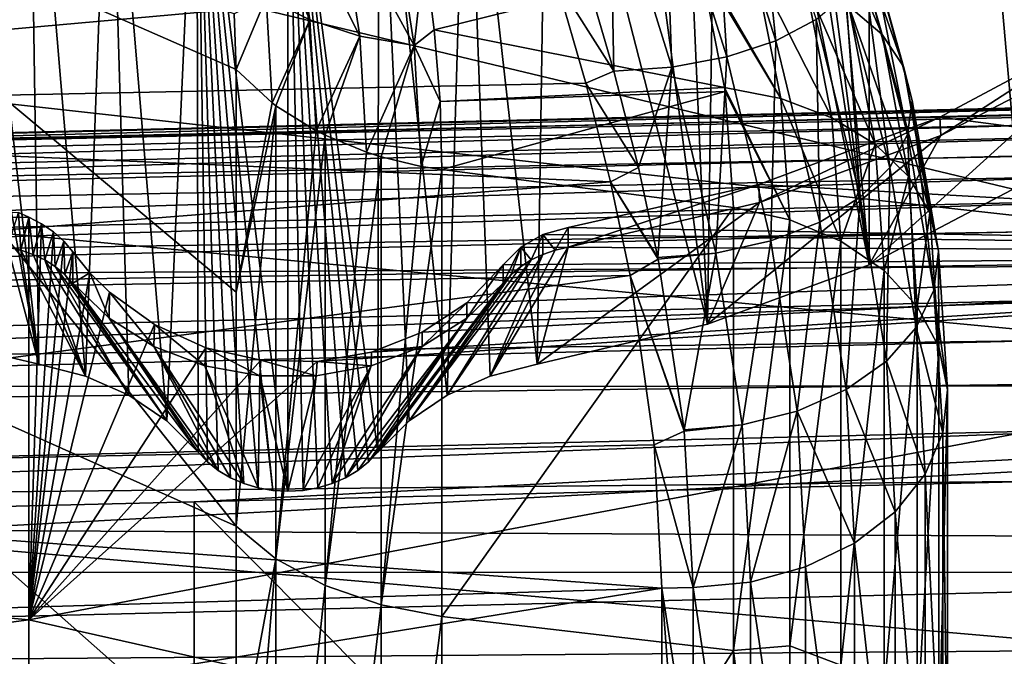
# Model space of a CAD drawing. Header units: metres. Extents: x -22 to 72, y -222 to 22.
# Tile 382 of 410: x 60.78 to 62.68, y 7.75 to 8.98. Entities that reach past the tile are written whole.
import ezdxf

# ---------------------------------------------------------------- set-up
doc = ezdxf.new("R2010")
doc.units = ezdxf.units.M
doc.layers.add('solid_509499_SW0002_01', color=7, linetype='CONTINUOUS')

msp = doc.modelspace()

# ---------------------------------------------------------------- linework, layer by layer
at = {"layer": 'solid_509499_SW0002_01'}
for points in [[(62.421326, 8.509712, 52.228775), (62.421326, 11.909609, 54.609409), (62.109688, 12.024495, 54.689854)], [(62.200001, 10.209661, 53.419094), (62.421326, 8.509712, 52.228775), (62.109688, 12.024495, 54.689854)], [(62.709427, 8.660278, 52.334206), (62.709427, 11.759043, 54.503983), (62.421326, 11.909609, 54.609409)], [(62.421326, 8.509712, 52.228775), (62.709427, 8.660278, 52.334206), (62.421326, 11.909609, 54.609409)], [(53.5, 10.272465, 86.316017), (68.900764, 8.931247, 87.006126), (68.902763, 10.544668, 86.160667)], [(53.5, 10.272465, 86.316017), (53.5, 8.589276, 87.163101), (68.900764, 8.931247, 87.006126)], [(62.182709, 10.065848, 53.318394), (62.421326, 8.509712, 52.228775), (62.200001, 10.209661, 53.419094)], [(62.182709, 10.065848, 53.318394), (62.131493, 9.927542, 53.221554), (62.421326, 8.509712, 52.228775)], [(62.131493, 9.927542, 53.221554), (62.048317, 9.800071, 53.132294), (62.109688, 8.394826, 52.148335)], [(62.131493, 9.927542, 53.221554), (62.109688, 8.394826, 52.148335), (62.421326, 8.509712, 52.228775)], [(60.551682, 9.800071, 53.132294), (60.490314, 8.394826, 52.148335), (60.818947, 8.318033, 52.094563)], [(60.66362, 9.688345, 53.054066), (60.551682, 9.800071, 53.132294), (60.818947, 8.318033, 52.094563)], [(62.048317, 9.800071, 53.132294), (61.936382, 9.688345, 53.054066), (62.109688, 8.394826, 52.148335)], [(59.299999, 9.469394, 84.702415), (64.561676, 9.743799, 84.222992), (64.561676, 8.209811, 85.05069)], [(60.799995, 9.596666, 52.989872), (60.66362, 9.688345, 53.054066), (60.818947, 8.318033, 52.094563)], [(61.936382, 9.688345, 53.054066), (61.800007, 9.596666, 52.989872), (62.109688, 8.394826, 52.148335)], [(53.5, 7.915261, 48.548813), (53.5, 9.626987, 49.336636), (68.892647, 7.917166, 48.549591)], [(61.101707, 9.334159, 49.188473), (68.892647, 7.917166, 48.549591), (53.5, 9.626987, 49.336636)], [(62.647156, 9.601418, 49.323471), (68.892487, 9.627767, 49.33704), (68.892647, 7.917166, 48.549591)], [(60.799995, 9.596666, 52.989872), (60.818947, 8.318033, 52.094563), (60.909576, 8.294892, 52.078358)], [(60.95557, 9.528548, 52.942173), (60.799995, 9.596666, 52.989872), (60.909576, 8.294892, 52.078358)], [(61.800007, 9.596666, 52.989872), (61.644428, 9.528548, 52.942173), (61.781052, 8.318033, 52.094563)], [(61.800007, 9.596666, 52.989872), (61.781052, 8.318033, 52.094563), (62.109688, 8.394826, 52.148335)], [(62.464203, 9.529903, 49.286877), (62.647156, 9.601418, 49.323471), (68.892647, 7.917166, 48.549591)], [(60.95557, 9.528548, 52.942173), (60.909576, 8.294892, 52.078358), (60.99308, 8.257901, 52.052456)], [(60.95557, 9.528548, 52.942173), (60.99308, 8.257901, 52.052456), (61.066338, 8.208444, 52.017826)], [(61.124401, 9.486593, 52.912796), (60.95557, 9.528548, 52.942173), (61.066338, 8.208444, 52.017826)], [(61.644428, 9.528548, 52.942173), (61.475597, 9.486593, 52.912796), (61.606918, 8.257901, 52.052456)], [(61.644428, 9.528548, 52.942173), (61.606918, 8.257901, 52.052456), (61.690422, 8.294892, 52.078358)], [(61.644428, 9.528548, 52.942173), (61.690422, 8.294892, 52.078358), (61.781052, 8.318033, 52.094563)], [(62.276901, 9.468896, 49.255932), (62.464203, 9.529903, 49.286877), (68.892647, 7.917166, 48.549591)], [(61.124401, 9.486593, 52.912796), (61.066338, 8.208444, 52.017826), (61.12661, 8.148366, 51.975761)], [(61.124401, 9.486593, 52.912796), (61.270866, 8.074312, 51.923908), (61.299999, 8.072638, 51.922733)], [(61.299999, 9.472425, 52.902878), (61.124401, 9.486593, 52.912796), (61.299999, 8.072638, 51.922733)], [(61.124401, 9.486593, 52.912796), (61.242306, 8.079295, 51.927395), (61.270866, 8.074312, 51.923908)], [(61.124401, 9.486593, 52.912796), (61.214867, 8.087501, 51.93314), (61.242306, 8.079295, 51.927395)], [(61.124401, 9.486593, 52.912796), (61.189106, 8.09875, 51.941017), (61.214867, 8.087501, 51.93314)], [(61.124401, 9.486593, 52.912796), (61.165501, 8.112844, 51.950886), (61.189106, 8.09875, 51.941017)], [(61.124401, 9.486593, 52.912796), (61.144539, 8.129487, 51.96254), (61.165501, 8.112844, 51.950886)], [(61.124401, 9.486593, 52.912796), (61.12661, 8.148366, 51.975761), (61.144539, 8.129487, 51.96254)], [(61.475597, 9.486593, 52.912796), (61.299999, 9.472425, 52.902878), (61.473389, 8.148366, 51.975761)], [(61.475597, 9.486593, 52.912796), (61.473389, 8.148366, 51.975761), (61.533665, 8.208444, 52.017826)], [(61.475597, 9.486593, 52.912796), (61.533665, 8.208444, 52.017826), (61.606918, 8.257901, 52.052456)], [(59.299999, 8.707751, 85.111839), (59.299999, 9.469394, 84.702415), (64.561676, 8.209811, 85.05069)], [(61.299999, 9.472425, 52.902878), (61.455463, 8.129487, 51.96254), (61.473389, 8.148366, 51.975761)], [(61.299999, 9.472425, 52.902878), (61.434502, 8.112844, 51.950886), (61.455463, 8.129487, 51.96254)], [(61.299999, 9.472425, 52.902878), (61.410896, 8.09875, 51.941017), (61.434502, 8.112844, 51.950886)], [(61.299999, 9.472425, 52.902878), (61.385136, 8.087501, 51.93314), (61.410896, 8.09875, 51.941017)], [(61.299999, 9.472425, 52.902878), (61.357693, 8.079295, 51.927395), (61.385136, 8.087501, 51.93314)], [(61.299999, 9.472425, 52.902878), (61.329136, 8.074312, 51.923908), (61.357693, 8.079295, 51.927395)], [(61.299999, 9.472425, 52.902878), (61.299999, 8.072638, 51.922733), (61.329136, 8.074312, 51.923908)], [(61.891987, 9.379313, 49.210949), (62.276901, 9.468896, 49.255932), (68.892647, 7.917166, 48.549591)], [(61.498295, 9.334159, 49.188473), (61.891987, 9.379313, 49.210949), (68.892647, 7.917166, 48.549591)], [(61.199974, 8.005288, 76.979774), (60.120274, 9.360205, 77.770294), (60.120274, 8.487172, 78.537552)], [(61.199974, 8.886114, 76.109123), (61.196365, 8.993858, 75.997719), (60.120274, 9.360205, 77.770294)], [(61.199974, 8.456913, 76.555794), (61.199974, 8.886114, 76.109123), (60.120274, 9.360205, 77.770294)], [(61.199974, 8.005288, 76.979774), (61.199974, 8.456913, 76.555794), (60.120274, 9.360205, 77.770294)], [(62.241398, 8.941645, 74.497566), (62.121277, 9.317545, 74.306221), (62.1992, 9.350917, 74.381248)], [(62.319321, 8.982664, 74.568703), (62.241398, 8.941645, 74.497566), (62.1992, 9.350917, 74.381248)], [(61.101707, 9.334159, 49.188473), (61.498295, 9.334159, 49.188473), (68.892647, 7.917166, 48.549591)], [(62.146999, 8.910433, 74.443443), (62.026878, 9.292151, 74.24913), (62.121277, 9.317545, 74.306221)], [(62.241398, 8.941645, 74.497566), (62.146999, 8.910433, 74.443443), (62.121277, 9.317545, 74.306221)], [(62.040966, 8.890629, 74.409096), (61.920845, 9.27604, 74.212906), (62.026878, 9.292151, 74.24913)], [(62.146999, 8.910433, 74.443443), (62.040966, 8.890629, 74.409096), (62.026878, 9.292151, 74.24913)], [(62.446396, 8.953978, 75.224541), (62.361477, 9.25024, 75.032722), (62.297359, 9.296844, 75.113548)], [(62.382278, 9.008639, 75.30014), (62.446396, 8.953978, 75.224541), (62.297359, 9.296844, 75.113548)], [(61.920845, 9.27604, 74.212906), (61.92873, 8.883248, 74.396294), (61.87344, 9.072402, 74.293655)], [(62.040966, 8.890629, 74.409096), (61.92873, 8.883248, 74.396294), (61.920845, 9.27604, 74.212906)], [(61.342361, 8.981812, 75.789497), (61.223217, 9.246661, 75.670563), (61.258072, 9.025165, 75.848961)], [(61.342361, 8.981812, 75.789497), (61.305721, 9.214443, 75.602188), (61.223217, 9.246661, 75.670563)], [(62.487885, 8.892265, 75.139183), (62.402966, 9.197625, 74.941483), (62.361477, 9.25024, 75.032722)], [(62.446396, 8.953978, 75.224541), (62.487885, 8.892265, 75.139183), (62.361477, 9.25024, 75.032722)], [(61.438736, 8.950496, 75.74205), (61.305721, 9.214443, 75.602188), (61.342361, 8.981812, 75.789497)], [(61.438736, 8.950496, 75.74205), (61.400406, 9.193688, 75.546288), (61.305721, 9.214443, 75.602188)], [(62.50462, 8.826667, 75.048454), (62.419701, 9.141697, 74.84449), (62.402966, 9.197625, 74.941483)], [(62.487885, 8.892265, 75.139183), (62.50462, 8.826667, 75.048454), (62.402966, 9.197625, 74.941483)], [(61.817471, 9.058358, 74.29966), (58.9128, 8.798606, 74.254883), (58.787064, 9.184989, 74.057137)], [(61.400406, 9.193688, 75.546288), (61.543846, 8.932303, 75.708275), (61.503975, 9.185114, 75.504814)], [(61.438736, 8.950496, 75.74205), (61.543846, 8.932303, 75.708275), (61.400406, 9.193688, 75.546288)], [(61.503975, 9.185114, 75.504814), (61.543846, 8.932303, 75.708275), (61.563538, 9.110018, 75.548218)], [(62.495735, 8.760544, 74.957001), (62.410816, 9.085321, 74.746727), (62.419701, 9.141697, 74.84449)], [(62.50462, 8.826667, 75.048454), (62.495735, 8.760544, 74.957001), (62.419701, 9.141697, 74.84449)], [(61.543846, 8.932303, 75.708275), (61.582321, 8.96279, 75.669327), (61.563538, 9.110018, 75.548218)], [(61.563538, 9.110018, 75.548218), (61.582321, 8.96279, 75.669327), (62.095467, 9.090304, 75.443993)], [(62.251183, 8.830163, 75.613022), (62.200287, 9.08611, 75.407288), (62.09177, 9.104851, 75.433418)], [(62.095467, 9.090304, 75.443993), (62.251183, 8.830163, 75.613022), (62.09177, 9.104851, 75.433418)], [(61.582321, 8.96279, 75.669327), (62.142651, 8.851494, 75.637077), (62.095467, 9.090304, 75.443993)], [(62.095467, 9.090304, 75.443993), (62.142651, 8.851494, 75.637077), (62.251183, 8.830163, 75.613022)], [(62.349712, 8.793072, 75.571411), (62.298817, 9.053449, 75.362114), (62.200287, 9.08611, 75.407288)], [(62.251183, 8.830163, 75.613022), (62.349712, 8.793072, 75.571411), (62.200287, 9.08611, 75.407288)], [(62.461697, 8.697287, 74.869507), (62.376778, 9.031389, 74.653198), (62.410816, 9.085321, 74.746727)], [(62.495735, 8.760544, 74.957001), (62.461697, 8.697287, 74.869507), (62.410816, 9.085321, 74.746727)], [(61.87344, 9.072402, 74.293655), (61.92873, 8.883248, 74.396294), (61.817471, 9.058358, 74.29966)], [(61.874592, 8.860027, 74.408569), (58.9128, 8.798606, 74.254883), (61.817471, 9.058358, 74.29966)], [(61.92873, 8.883248, 74.396294), (61.874592, 8.860027, 74.408569), (61.817471, 9.058358, 74.29966)], [(62.433174, 8.742184, 75.514313), (62.382278, 9.008639, 75.30014), (62.298817, 9.053449, 75.362114)], [(62.349712, 8.793072, 75.571411), (62.433174, 8.742184, 75.514313), (62.298817, 9.053449, 75.362114)], [(62.40424, 8.640137, 74.790466), (62.319321, 8.982664, 74.568703), (62.376778, 9.031389, 74.653198)], [(62.461697, 8.697287, 74.869507), (62.40424, 8.640137, 74.790466), (62.376778, 9.031389, 74.653198)], [(61.258072, 9.025165, 75.848961), (61.196365, 8.993858, 75.997719), (61.199974, 8.886114, 76.109123)], [(61.258072, 9.025165, 75.848961), (61.199974, 8.886114, 76.109123), (61.26981, 8.821644, 76.050293)], [(61.342361, 8.981812, 75.789497), (61.258072, 9.025165, 75.848961), (61.26981, 8.821644, 76.050293)], [(62.497292, 8.680107, 75.444672), (62.446396, 8.953978, 75.224541), (62.382278, 9.008639, 75.30014)], [(62.433174, 8.742184, 75.514313), (62.497292, 8.680107, 75.444672), (62.382278, 9.008639, 75.30014)], [(61.342361, 8.981812, 75.789497), (61.26981, 8.821644, 76.050293), (61.276833, 8.816363, 76.045471)], [(61.342361, 8.981812, 75.789497), (61.276833, 8.816363, 76.045471), (61.354717, 8.767813, 76.001167)], [(61.438736, 8.950496, 75.74205), (61.342361, 8.981812, 75.789497), (61.354717, 8.767813, 76.001167)], [(62.326317, 8.592025, 74.723923), (62.241398, 8.941645, 74.497566), (62.319321, 8.982664, 74.568703)], [(62.40424, 8.640137, 74.790466), (62.326317, 8.592025, 74.723923), (62.319321, 8.982664, 74.568703)], [(61.438736, 8.950496, 75.74205), (61.354717, 8.767813, 76.001167), (61.371479, 8.759361, 75.993454)], [(61.438736, 8.950496, 75.74205), (61.371479, 8.759361, 75.993454), (61.451679, 8.726563, 75.963524)], [(61.438736, 8.950496, 75.74205), (61.451679, 8.726563, 75.963524), (61.543846, 8.932303, 75.708275)], [(61.543846, 8.932303, 75.708275), (61.593445, 8.824424, 75.79705), (61.582321, 8.96279, 75.669327)], [(61.582321, 8.96279, 75.669327), (61.593445, 8.824424, 75.79705), (62.142651, 8.851494, 75.637077)], [(62.53878, 8.610024, 75.366043), (62.487885, 8.892265, 75.139183), (62.446396, 8.953978, 75.224541)], [(62.497292, 8.680107, 75.444672), (62.53878, 8.610024, 75.366043), (62.446396, 8.953978, 75.224541)], [(64.561676, 8.533159, 51.35722), (62.882027, 8.967328, 51.486839), (62.558136, 8.793977, 51.374672)], [(62.559753, 8.758735, 51.426525), (62.558136, 8.793977, 51.374672), (62.882027, 8.967328, 51.486839)], [(62.559753, 8.758735, 51.426525), (62.882027, 8.967328, 51.486839), (62.883411, 8.927886, 51.544964)], [(53.5, 8.589276, 87.163101), (68.899071, 7.250747, 87.708542), (68.900764, 8.931247, 87.006126)], [(61.543846, 8.932303, 75.708275), (61.451679, 8.726563, 75.963524), (61.479786, 8.717694, 75.955429)], [(61.543846, 8.932303, 75.708275), (61.479786, 8.717694, 75.955429), (61.55732, 8.699329, 75.938675)], [(61.543846, 8.932303, 75.708275), (61.55732, 8.699329, 75.938675), (61.593445, 8.824424, 75.79705)], [(62.231918, 8.555416, 74.673286), (62.146999, 8.910433, 74.443443), (62.241398, 8.941645, 74.497566)], [(62.326317, 8.592025, 74.723923), (62.231918, 8.555416, 74.673286), (62.241398, 8.941645, 74.497566)], [(62.883411, 8.927886, 51.544964), (62.709427, 8.660278, 52.334206), (62.421326, 8.509712, 52.228775)], [(62.559753, 8.758735, 51.426525), (62.883411, 8.927886, 51.544964), (62.421326, 8.509712, 52.228775)], [(66.372612, 8.902395, 65.786385), (55.880428, 8.644492, 65.570137), (55.880932, 8.633018, 66.093307)], [(66.372612, 8.902395, 65.786385), (66.373398, 8.899557, 65.524696), (55.880428, 8.644492, 65.570137)], [(66.373398, 8.899557, 65.524696), (66.373871, 8.879604, 65.263779), (55.880428, 8.644492, 65.570137)], [(66.371513, 8.8881, 66.047737), (66.372612, 8.902395, 65.786385), (55.880932, 8.633018, 66.093307)], [(62.125881, 8.532188, 74.641159), (62.040966, 8.890629, 74.409096), (62.146999, 8.910433, 74.443443)], [(62.231918, 8.555416, 74.673286), (62.125881, 8.532188, 74.641159), (62.146999, 8.910433, 74.443443)], [(66.373871, 8.879604, 65.263779), (55.880257, 8.587592, 65.05014), (55.880428, 8.644492, 65.570137)], [(66.373871, 8.879604, 65.263779), (66.374031, 8.842626, 65.004745), (55.880257, 8.587592, 65.05014)], [(66.370102, 8.856728, 66.307617), (66.371513, 8.8881, 66.047737), (55.880932, 8.633018, 66.093307)], [(61.26981, 8.821644, 76.050293), (61.199974, 8.886114, 76.109123), (61.199974, 8.456913, 76.555794)], [(61.92873, 8.883248, 74.396294), (61.976162, 8.697159, 74.510208), (61.874592, 8.860027, 74.408569)], [(62.040966, 8.890629, 74.409096), (61.976162, 8.697159, 74.510208), (61.92873, 8.883248, 74.396294)], [(62.040966, 8.890629, 74.409096), (62.013649, 8.523525, 74.629189), (61.976162, 8.697159, 74.510208)], [(62.125881, 8.532188, 74.641159), (62.013649, 8.523525, 74.629189), (62.040966, 8.890629, 74.409096)], [(62.555515, 8.535528, 75.282471), (62.50462, 8.826667, 75.048454), (62.487885, 8.892265, 75.139183)], [(62.53878, 8.610024, 75.366043), (62.555515, 8.535528, 75.282471), (62.487885, 8.892265, 75.139183)], [(66.370102, 8.856728, 66.307617), (55.880932, 8.633018, 66.093307), (55.88176, 8.553358, 66.610413)], [(66.368401, 8.808418, 66.56488), (66.370102, 8.856728, 66.307617), (55.88176, 8.553358, 66.610413)], [(61.92226, 8.669582, 74.527), (58.9128, 8.798606, 74.254883), (61.874592, 8.860027, 74.408569)], [(61.976162, 8.697159, 74.510208), (61.92226, 8.669582, 74.527), (61.874592, 8.860027, 74.408569)], [(66.374031, 8.842626, 65.004745), (66.373871, 8.788776, 64.748688), (55.880257, 8.587592, 65.05014)], [(61.593445, 8.824424, 75.79705), (62.143749, 8.843566, 75.644165), (62.142651, 8.851494, 75.637077)], [(61.593445, 8.824424, 75.79705), (61.597153, 8.693105, 75.932991), (62.143749, 8.843566, 75.644165)], [(61.597153, 8.693105, 75.932991), (62.159725, 8.619832, 75.866127), (62.143749, 8.843566, 75.644165)], [(62.268269, 8.596083, 75.844452), (62.251183, 8.830163, 75.613022), (62.142651, 8.851494, 75.637077)], [(62.143749, 8.843566, 75.644165), (62.268269, 8.596083, 75.844452), (62.142651, 8.851494, 75.637077)], [(62.143749, 8.843566, 75.644165), (62.159725, 8.619832, 75.866127), (62.268269, 8.596083, 75.844452)], [(61.276833, 8.816363, 76.045471), (61.26981, 8.821644, 76.050293), (61.199974, 8.456913, 76.555794)], [(61.55732, 8.699329, 75.938675), (61.597153, 8.693105, 75.932991), (61.593445, 8.824424, 75.79705)], [(62.366886, 8.554857, 75.806831), (62.349712, 8.793072, 75.571411), (62.251183, 8.830163, 75.613022)], [(62.268269, 8.596083, 75.844452), (62.366886, 8.554857, 75.806831), (62.251183, 8.830163, 75.613022)], [(62.546631, 8.460437, 75.198219), (62.495735, 8.760544, 74.957001), (62.50462, 8.826667, 75.048454)], [(62.555515, 8.535528, 75.282471), (62.546631, 8.460437, 75.198219), (62.50462, 8.826667, 75.048454)], [(66.366402, 8.743385, 66.818413), (66.368401, 8.808418, 66.56488), (55.88176, 8.553358, 66.610413)], [(61.92226, 8.669582, 74.527), (59.002216, 8.43757, 74.489777), (58.9128, 8.798606, 74.254883)], [(61.276833, 8.816363, 76.045471), (61.199974, 8.456913, 76.555794), (61.199974, 8.005288, 76.979774)], [(61.276833, 7.942451, 76.909286), (61.276833, 8.816363, 76.045471), (61.199974, 8.005288, 76.979774)], [(61.354717, 8.767813, 76.001167), (61.276833, 8.816363, 76.045471), (61.276833, 7.942451, 76.909286)], [(66.373871, 8.788776, 64.748688), (55.880428, 8.463297, 64.541977), (55.880257, 8.587592, 65.05014)], [(66.373871, 8.788776, 64.748688), (66.373398, 8.718285, 64.496689), (55.880428, 8.463297, 64.541977)], [(64.561676, 8.533159, 51.35722), (62.558136, 8.793977, 51.374672), (62.208473, 8.664227, 51.286041)], [(62.209648, 8.629665, 51.336151), (62.208473, 8.664227, 51.286041), (62.558136, 8.793977, 51.374672)], [(62.209648, 8.629665, 51.336151), (62.558136, 8.793977, 51.374672), (62.559753, 8.758735, 51.426525)], [(62.366886, 8.554857, 75.806831), (62.433174, 8.742184, 75.514313), (62.349712, 8.793072, 75.571411)], [(61.371479, 8.759361, 75.993454), (61.354717, 8.767813, 76.001167), (61.276833, 7.942451, 76.909286)], [(62.512592, 8.388599, 75.11763), (62.461697, 8.697287, 74.869507), (62.495735, 8.760544, 74.957001)], [(62.546631, 8.460437, 75.198219), (62.512592, 8.388599, 75.11763), (62.495735, 8.760544, 74.957001)], [(66.366402, 8.743385, 66.818413), (55.88176, 8.553358, 66.610413), (55.882904, 8.406932, 67.112549)], [(66.36412, 8.661907, 67.067139), (66.366402, 8.743385, 66.818413), (55.882904, 8.406932, 67.112549)], [(61.371479, 7.891099, 76.851685), (61.371479, 8.759361, 75.993454), (61.276833, 7.942451, 76.909286)], [(61.451679, 8.726563, 75.963524), (61.371479, 8.759361, 75.993454), (61.371479, 7.891099, 76.851685)], [(62.559753, 8.758735, 51.426525), (62.421326, 8.509712, 52.228775), (62.109688, 8.394826, 52.148335)], [(62.209648, 8.629665, 51.336151), (62.559753, 8.758735, 51.426525), (62.109688, 8.394826, 52.148335)], [(62.366886, 8.554857, 75.806831), (62.450405, 8.498288, 75.755211), (62.433174, 8.742184, 75.514313)], [(62.450405, 8.498288, 75.755211), (62.497292, 8.680107, 75.444672), (62.433174, 8.742184, 75.514313)], [(61.451679, 8.726563, 75.963524), (61.371479, 7.891099, 76.851685), (61.479786, 8.717694, 75.955429)], [(66.373398, 8.718285, 64.496689), (66.372612, 8.631446, 64.249817), (55.880428, 8.463297, 64.541977)], [(59.299999, 7.927917, 85.486801), (59.299999, 8.707751, 85.111839), (64.561676, 8.209811, 85.05069)], [(61.371479, 7.891099, 76.851685), (61.479786, 7.853562, 76.809578), (61.479786, 8.717694, 75.955429)], [(61.55732, 8.699329, 75.938675), (61.479786, 8.717694, 75.955429), (61.479786, 7.853562, 76.809578)], [(61.55732, 8.699329, 75.938675), (61.479786, 7.853562, 76.809578), (61.597153, 8.693105, 75.932991)], [(61.479786, 7.853562, 76.809578), (61.597153, 7.83141, 76.784729), (61.597153, 8.693105, 75.932991)], [(61.597153, 7.83141, 76.784729), (62.159725, 8.619832, 75.866127), (61.597153, 8.693105, 75.932991)], [(61.976162, 8.697159, 74.510208), (62.013649, 8.523525, 74.629189), (61.92226, 8.669582, 74.527)], [(62.455135, 8.323699, 75.044815), (62.40424, 8.640137, 74.790466), (62.461697, 8.697287, 74.869507)], [(62.512592, 8.388599, 75.11763), (62.455135, 8.323699, 75.044815), (62.461697, 8.697287, 74.869507)], [(61.960102, 8.489025, 74.653099), (59.002216, 8.43757, 74.489777), (61.92226, 8.669582, 74.527)], [(62.014317, 8.520102, 74.631668), (61.960102, 8.489025, 74.653099), (61.92226, 8.669582, 74.527)], [(62.013649, 8.523525, 74.629189), (62.014317, 8.520102, 74.631668), (61.92226, 8.669582, 74.527)], [(62.450405, 8.498288, 75.755211), (62.514534, 8.42928, 75.692238), (62.497292, 8.680107, 75.444672)], [(62.514534, 8.42928, 75.692238), (62.53878, 8.610024, 75.366043), (62.497292, 8.680107, 75.444672)], [(66.361565, 8.564323, 67.310028), (66.36412, 8.661907, 67.067139), (55.882904, 8.406932, 67.112549)], [(64.561676, 8.533159, 51.35722), (62.208473, 8.664227, 51.286041), (61.840435, 8.581274, 51.221634)], [(61.840435, 8.543389, 51.275738), (61.840435, 8.581274, 51.221634), (62.208473, 8.664227, 51.286041)], [(62.209648, 8.629665, 51.336151), (61.840435, 8.543389, 51.275738), (62.208473, 8.664227, 51.286041)], [(66.372612, 8.631446, 64.249817), (66.371513, 8.528625, 64.009117), (55.880428, 8.463297, 64.541977)], [(62.209648, 8.629665, 51.336151), (62.109688, 8.394826, 52.148335), (61.781052, 8.318033, 52.094563)], [(62.209648, 8.629665, 51.336151), (61.781052, 8.318033, 52.094563), (61.840435, 8.543389, 51.275738)], [(62.377213, 8.269061, 74.983513), (62.326317, 8.592025, 74.723923), (62.40424, 8.640137, 74.790466)], [(62.455135, 8.323699, 75.044815), (62.377213, 8.269061, 74.983513), (62.40424, 8.640137, 74.790466)], [(60.799999, 8.601136, 51.170547), (60.780113, 8.610269, 51.17075), (53.299999, 8.529335, 49.468666)], [(60.784424, 8.537756, 51.271793), (60.759567, 8.543389, 51.275738), (60.780113, 8.610269, 51.17075)], [(60.784424, 8.537756, 51.271793), (60.780113, 8.610269, 51.17075), (60.799999, 8.601136, 51.170547)], [(61.597153, 7.83141, 76.784729), (62.159725, 7.7654, 76.710686), (62.159725, 8.619832, 75.866127)], [(62.159725, 7.7654, 76.710686), (62.268269, 8.596083, 75.844452), (62.159725, 8.619832, 75.866127)], [(62.514534, 8.42928, 75.692238), (62.555981, 8.351377, 75.621147), (62.53878, 8.610024, 75.366043)], [(62.555981, 8.351377, 75.621147), (62.555515, 8.535528, 75.282471), (62.53878, 8.610024, 75.366043)], [(60.799999, 7.824714, 50.795818), (60.799999, 8.601136, 51.170547), (53.299999, 8.529335, 49.468666)], [(53.5, 8.589276, 87.163101), (53.5, 6.836931, 87.855888), (68.899071, 7.250747, 87.708542)], [(60.808189, 8.529549, 51.266048), (60.784424, 8.537756, 51.271793), (60.799999, 8.601136, 51.170547)], [(60.824615, 8.588641, 51.165615), (60.799999, 8.601136, 51.170547), (60.799999, 7.824714, 50.795818)], [(60.808189, 8.529549, 51.266048), (60.799999, 8.601136, 51.170547), (60.824615, 8.588641, 51.165615)], [(60.847229, 8.573195, 51.159077), (60.824615, 8.588641, 51.165615), (60.799999, 7.824714, 50.795818)], [(60.830471, 8.518905, 51.258595), (60.808189, 8.529549, 51.266048), (60.824615, 8.588641, 51.165615)], [(60.830471, 8.518905, 51.258595), (60.824615, 8.588641, 51.165615), (60.847229, 8.573195, 51.159077)], [(62.159725, 7.7654, 76.710686), (62.268269, 7.774808, 76.659126), (62.268269, 8.596083, 75.844452)], [(62.282814, 8.227487, 74.936874), (62.231918, 8.555416, 74.673286), (62.326317, 8.592025, 74.723923)], [(62.268269, 7.774808, 76.659126), (62.366886, 8.554857, 75.806831), (62.268269, 8.596083, 75.844452)], [(62.377213, 8.269061, 74.983513), (62.282814, 8.227487, 74.936874), (62.326317, 8.592025, 74.723923)], [(60.867489, 8.554969, 51.151001), (60.847229, 8.573195, 51.159077), (60.799999, 7.824714, 50.795818)], [(60.850891, 8.506001, 51.249557), (60.830471, 8.518905, 51.258595), (60.847229, 8.573195, 51.159077)], [(60.850891, 8.506001, 51.249557), (60.847229, 8.573195, 51.159077), (60.867489, 8.554969, 51.151001)], [(61.792046, 8.567657, 51.21183), (64.561676, 8.533159, 51.35722), (61.840435, 8.581274, 51.221634)], [(61.815575, 8.537756, 51.271793), (61.792046, 8.567657, 51.21183), (61.840435, 8.581274, 51.221634)], [(61.840435, 8.543389, 51.275738), (61.815575, 8.537756, 51.271793), (61.840435, 8.581274, 51.221634)], [(66.361565, 8.564323, 67.310028), (55.882904, 8.406932, 67.112549), (55.884335, 8.196231, 67.591286)], [(66.358742, 8.45104, 67.546051), (66.361565, 8.564323, 67.310028), (55.884335, 8.196231, 67.591286)], [(60.884842, 8.534372, 51.141575), (60.867489, 8.554969, 51.151001), (60.799999, 7.824714, 50.795818)], [(60.869118, 8.491051, 51.23909), (60.850891, 8.506001, 51.249557), (60.867489, 8.554969, 51.151001)], [(60.869118, 8.491051, 51.23909), (60.867489, 8.554969, 51.151001), (60.884842, 8.534372, 51.141575)], [(61.792046, 8.567657, 51.21183), (61.749416, 8.543221, 51.196873), (64.561676, 8.533159, 51.35722)], [(61.769531, 8.518905, 51.258595), (61.749416, 8.543221, 51.196873), (61.792046, 8.567657, 51.21183)], [(61.791809, 8.529549, 51.266048), (61.769531, 8.518905, 51.258595), (61.792046, 8.567657, 51.21183)], [(61.815575, 8.537756, 51.271793), (61.791809, 8.529549, 51.266048), (61.792046, 8.567657, 51.21183)], [(62.176781, 8.201108, 74.90728), (62.125881, 8.532188, 74.641159), (62.231918, 8.555416, 74.673286)], [(62.282814, 8.227487, 74.936874), (62.176781, 8.201108, 74.90728), (62.231918, 8.555416, 74.673286)], [(62.268269, 7.774808, 76.659126), (62.366886, 7.737522, 76.617599), (62.366886, 8.554857, 75.806831)], [(62.366886, 7.737522, 76.617599), (62.450405, 8.498288, 75.755211), (62.366886, 8.554857, 75.806831)], [(60.759567, 8.543389, 51.275738), (60.818947, 8.318033, 52.094563), (60.490314, 8.394826, 52.148335)], [(60.784424, 8.537756, 51.271793), (60.818947, 8.318033, 52.094563), (60.759567, 8.543389, 51.275738)], [(60.784424, 8.537756, 51.271793), (60.909576, 8.294892, 52.078358), (60.818947, 8.318033, 52.094563)], [(60.808189, 8.529549, 51.266048), (60.909576, 8.294892, 52.078358), (60.784424, 8.537756, 51.271793)], [(60.917889, 8.493834, 51.123055), (60.884842, 8.534372, 51.141575), (60.799999, 7.824714, 50.795818)], [(64.561676, 6.978623, 50.647888), (64.561676, 8.533159, 51.35722), (60.799999, 7.824714, 50.795818)], [(61.356365, 8.32265, 51.063583), (60.799999, 7.824714, 50.795818), (64.561676, 8.533159, 51.35722)], [(60.869118, 8.491051, 51.23909), (60.884842, 8.534372, 51.141575), (60.884842, 8.474303, 51.227364)], [(60.884842, 8.474303, 51.227364), (60.884842, 8.534372, 51.141575), (60.917889, 8.493834, 51.123055)], [(61.461411, 8.340865, 51.078686), (61.356365, 8.32265, 51.063583), (64.561676, 8.533159, 51.35722)], [(61.559097, 8.379247, 51.103371), (61.461411, 8.340865, 51.078686), (64.561676, 8.533159, 51.35722)], [(61.645, 8.436126, 51.13673), (61.559097, 8.379247, 51.103371), (64.561676, 8.533159, 51.35722)], [(61.715157, 8.509158, 51.177586), (61.645, 8.436126, 51.13673), (64.561676, 8.533159, 51.35722)], [(61.840435, 8.543389, 51.275738), (61.781052, 8.318033, 52.094563), (61.690422, 8.294892, 52.078358)], [(61.840435, 8.543389, 51.275738), (61.690422, 8.294892, 52.078358), (61.815575, 8.537756, 51.271793)], [(61.815575, 8.537756, 51.271793), (61.690422, 8.294892, 52.078358), (61.791809, 8.529549, 51.266048)], [(61.749416, 8.543221, 51.196873), (61.715157, 8.509158, 51.177586), (64.561676, 8.533159, 51.35722)], [(61.715157, 8.474303, 51.227364), (61.715157, 8.509158, 51.177586), (61.749416, 8.543221, 51.196873)], [(61.730885, 8.491051, 51.23909), (61.715157, 8.474303, 51.227364), (61.749416, 8.543221, 51.196873)], [(61.749107, 8.506001, 51.249557), (61.730885, 8.491051, 51.23909), (61.749416, 8.543221, 51.196873)], [(61.769531, 8.518905, 51.258595), (61.749107, 8.506001, 51.249557), (61.749416, 8.543221, 51.196873)], [(62.125881, 8.532188, 74.641159), (62.014317, 8.520102, 74.631668), (62.013649, 8.523525, 74.629189)], [(62.125881, 8.532188, 74.641159), (62.064545, 8.191262, 74.896263), (62.014317, 8.520102, 74.631668)], [(62.176781, 8.201108, 74.90728), (62.064545, 8.191262, 74.896263), (62.125881, 8.532188, 74.641159)], [(62.572617, 8.268582, 75.545593), (62.546631, 8.460437, 75.198219), (62.555515, 8.535528, 75.282471)], [(62.555981, 8.351377, 75.621147), (62.572617, 8.268582, 75.545593), (62.555515, 8.535528, 75.282471)], [(60.799999, 7.824714, 50.795818), (53.299999, 8.529335, 49.468666), (53.299999, 6.833366, 48.77853)], [(66.371513, 8.528625, 64.009117), (55.880928, 8.273587, 64.05407), (55.880428, 8.463297, 64.541977)], [(66.371513, 8.528625, 64.009117), (66.370102, 8.410265, 63.775658), (55.880928, 8.273587, 64.05407)], [(60.830471, 8.518905, 51.258595), (60.909576, 8.294892, 52.078358), (60.808189, 8.529549, 51.266048)], [(60.830471, 8.518905, 51.258595), (60.99308, 8.257901, 52.052456), (60.909576, 8.294892, 52.078358)], [(60.850891, 8.506001, 51.249557), (60.99308, 8.257901, 52.052456), (60.830471, 8.518905, 51.258595)], [(61.769531, 8.518905, 51.258595), (61.606918, 8.257901, 52.052456), (61.533665, 8.208444, 52.017826)], [(61.769531, 8.518905, 51.258595), (61.533665, 8.208444, 52.017826), (61.749107, 8.506001, 51.249557)], [(61.791809, 8.529549, 51.266048), (61.690422, 8.294892, 52.078358), (61.606918, 8.257901, 52.052456)], [(61.791809, 8.529549, 51.266048), (61.606918, 8.257901, 52.052456), (61.769531, 8.518905, 51.258595)], [(62.014317, 8.520102, 74.631668), (62.064545, 8.191262, 74.896263), (61.960102, 8.489025, 74.653099)], [(60.955635, 8.456528, 51.106541), (60.917889, 8.493834, 51.123055), (60.799999, 7.824714, 50.795818)], [(60.850891, 8.506001, 51.249557), (61.066338, 8.208444, 52.017826), (60.99308, 8.257901, 52.052456)], [(60.869118, 8.491051, 51.23909), (61.066338, 8.208444, 52.017826), (60.850891, 8.506001, 51.249557)], [(60.954834, 8.406233, 51.179699), (60.884842, 8.474303, 51.227364), (60.917889, 8.493834, 51.123055)], [(60.954834, 8.406233, 51.179699), (60.917889, 8.493834, 51.123055), (60.955635, 8.456528, 51.106541)], [(61.749107, 8.506001, 51.249557), (61.533665, 8.208444, 52.017826), (61.730885, 8.491051, 51.23909)], [(61.645168, 8.406233, 51.179699), (61.645, 8.436126, 51.13673), (61.715157, 8.509158, 51.177586)], [(61.715157, 8.474303, 51.227364), (61.645168, 8.406233, 51.179699), (61.715157, 8.509158, 51.177586)], [(62.366886, 7.737522, 76.617599), (62.450405, 7.686357, 76.560616), (62.450405, 8.498288, 75.755211)], [(62.450405, 7.686357, 76.560616), (62.514534, 8.42928, 75.692238), (62.450405, 8.498288, 75.755211)], [(61.960102, 8.489025, 74.653099), (59.056019, 8.102853, 74.760384), (59.002216, 8.43757, 74.489777)], [(62.006512, 8.16229, 74.920891), (59.056019, 8.102853, 74.760384), (61.960102, 8.489025, 74.653099)], [(61.199974, 7.532437, 77.379944), (60.120274, 8.487172, 78.537552), (60.120274, 7.551514, 79.227058)], [(61.199974, 7.532437, 77.379944), (61.199974, 8.005288, 76.979774), (60.120274, 8.487172, 78.537552)], [(60.869118, 8.491051, 51.23909), (60.884842, 8.474303, 51.227364), (61.066338, 8.208444, 52.017826)], [(61.730885, 8.491051, 51.23909), (61.533665, 8.208444, 52.017826), (61.473389, 8.148366, 51.975761)], [(61.730885, 8.491051, 51.23909), (61.473389, 8.148366, 51.975761), (61.715157, 8.474303, 51.227364)], [(62.064831, 8.18859, 74.898643), (62.006512, 8.16229, 74.920891), (61.960102, 8.489025, 74.653099)], [(62.064545, 8.191262, 74.896263), (62.064831, 8.18859, 74.898643), (61.960102, 8.489025, 74.653099)], [(61.042496, 8.394081, 51.080509), (60.955635, 8.456528, 51.106541), (60.799999, 7.824714, 50.795818)], [(60.884842, 8.474303, 51.227364), (61.12661, 8.148366, 51.975761), (61.066338, 8.208444, 52.017826)], [(60.954834, 8.406233, 51.179699), (61.12661, 8.148366, 51.975761), (60.884842, 8.474303, 51.227364)], [(61.041115, 8.352156, 51.141834), (60.954834, 8.406233, 51.179699), (60.955635, 8.456528, 51.106541)], [(61.041115, 8.352156, 51.141834), (60.955635, 8.456528, 51.106541), (61.042496, 8.394081, 51.080509)], [(61.715157, 8.474303, 51.227364), (61.473389, 8.148366, 51.975761), (61.455463, 8.129487, 51.96254)], [(61.715157, 8.474303, 51.227364), (61.455463, 8.129487, 51.96254), (61.645168, 8.406233, 51.179699)], [(62.563583, 8.185146, 75.469452), (62.512592, 8.388599, 75.11763), (62.546631, 8.460437, 75.198219)], [(62.572617, 8.268582, 75.545593), (62.563583, 8.185146, 75.469452), (62.546631, 8.460437, 75.198219)], [(66.355659, 8.322562, 67.774162), (66.358742, 8.45104, 67.546051), (55.884335, 8.196231, 67.591286)], [(61.558884, 8.352156, 51.141834), (61.559097, 8.379247, 51.103371), (61.645, 8.436126, 51.13673)], [(61.645168, 8.406233, 51.179699), (61.558884, 8.352156, 51.141834), (61.645, 8.436126, 51.13673)], [(62.450405, 7.686357, 76.560616), (62.514534, 7.623942, 76.491096), (62.514534, 8.42928, 75.692238)], [(62.514534, 7.623942, 76.491096), (62.555981, 8.351377, 75.621147), (62.514534, 8.42928, 75.692238)], [(66.370102, 8.410265, 63.775658), (66.368401, 8.276887, 63.550446), (55.880928, 8.273587, 64.05407)], [(60.954834, 8.406233, 51.179699), (61.165501, 8.112844, 51.950886), (61.144539, 8.129487, 51.96254)], [(61.041115, 8.352156, 51.141834), (61.165501, 8.112844, 51.950886), (60.954834, 8.406233, 51.179699)], [(60.954834, 8.406233, 51.179699), (61.144539, 8.129487, 51.96254), (61.12661, 8.148366, 51.975761)], [(61.645168, 8.406233, 51.179699), (61.434502, 8.112844, 51.950886), (61.410896, 8.09875, 51.941017)], [(61.645168, 8.406233, 51.179699), (61.410896, 8.09875, 51.941017), (61.558884, 8.352156, 51.141834)], [(61.645168, 8.406233, 51.179699), (61.455463, 8.129487, 51.96254), (61.434502, 8.112844, 51.950886)], [(61.141708, 8.349635, 51.064327), (61.042496, 8.394081, 51.080509), (60.799999, 7.824714, 50.795818)], [(61.139618, 8.314624, 51.115555), (61.041115, 8.352156, 51.141834), (61.042496, 8.394081, 51.080509)], [(61.139618, 8.314624, 51.115555), (61.042496, 8.394081, 51.080509), (61.141708, 8.349635, 51.064327)], [(62.52935, 8.105355, 75.396637), (62.455135, 8.323699, 75.044815), (62.512592, 8.388599, 75.11763)], [(62.563583, 8.185146, 75.469452), (62.52935, 8.105355, 75.396637), (62.512592, 8.388599, 75.11763)], [(61.558884, 8.352156, 51.141834), (61.461411, 8.340865, 51.078686), (61.559097, 8.379247, 51.103371)], [(61.247707, 8.325551, 51.058666), (61.141708, 8.349635, 51.064327), (60.799999, 7.824714, 50.795818)], [(61.041115, 8.352156, 51.141834), (61.214867, 8.087501, 51.93314), (61.189106, 8.09875, 51.941017)], [(61.139618, 8.314624, 51.115555), (61.214867, 8.087501, 51.93314), (61.041115, 8.352156, 51.141834)], [(61.041115, 8.352156, 51.141834), (61.189106, 8.09875, 51.941017), (61.165501, 8.112844, 51.950886)], [(61.245686, 8.295404, 51.102097), (61.139618, 8.314624, 51.115555), (61.141708, 8.349635, 51.064327)], [(61.245686, 8.295404, 51.102097), (61.141708, 8.349635, 51.064327), (61.247707, 8.325551, 51.058666)], [(61.558884, 8.352156, 51.141834), (61.410896, 8.09875, 51.941017), (61.385136, 8.087501, 51.93314)], [(61.558884, 8.352156, 51.141834), (61.385136, 8.087501, 51.93314), (61.460384, 8.314624, 51.115555)], [(61.558884, 8.352156, 51.141834), (61.460384, 8.314624, 51.115555), (61.461411, 8.340865, 51.078686)], [(62.514534, 7.623942, 76.491096), (62.555981, 7.553483, 76.412628), (62.555981, 8.351377, 75.621147)], [(62.555981, 7.553483, 76.412628), (62.572617, 8.268582, 75.545593), (62.555981, 8.351377, 75.621147)], [(66.355659, 8.322562, 67.774162), (55.884335, 8.196231, 67.591286), (55.88604, 7.92504, 68.038193)], [(66.355659, 8.322562, 67.774162), (55.88604, 7.92504, 68.038193), (61.119198, 8.052259, 68.015762)], [(61.356365, 8.32265, 51.063583), (61.247707, 8.325551, 51.058666), (60.799999, 7.824714, 50.795818)], [(66.355659, 8.322562, 67.774162), (61.119198, 8.052259, 68.015762), (66.352356, 8.179479, 67.993332)], [(61.354317, 8.295404, 51.102097), (61.245686, 8.295404, 51.102097), (61.247707, 8.325551, 51.058666)], [(61.354317, 8.295404, 51.102097), (61.247707, 8.325551, 51.058666), (61.356365, 8.32265, 51.063583)], [(61.460384, 8.314624, 51.115555), (61.354317, 8.295404, 51.102097), (61.356365, 8.32265, 51.063583)], [(61.460384, 8.314624, 51.115555), (61.356365, 8.32265, 51.063583), (61.461411, 8.340865, 51.078686)], [(62.471672, 8.033307, 75.330887), (62.377213, 8.269061, 74.983513), (62.455135, 8.323699, 75.044815)], [(62.52935, 8.105355, 75.396637), (62.471672, 8.033307, 75.330887), (62.455135, 8.323699, 75.044815)], [(61.139618, 8.314624, 51.115555), (61.242306, 8.079295, 51.927395), (61.214867, 8.087501, 51.93314)], [(61.245686, 8.295404, 51.102097), (61.242306, 8.079295, 51.927395), (61.139618, 8.314624, 51.115555)], [(61.460384, 8.314624, 51.115555), (61.357693, 8.079295, 51.927395), (61.329136, 8.074312, 51.923908)], [(61.460384, 8.314624, 51.115555), (61.329136, 8.074312, 51.923908), (61.354317, 8.295404, 51.102097)], [(61.460384, 8.314624, 51.115555), (61.385136, 8.087501, 51.93314), (61.357693, 8.079295, 51.927395)], [(61.245686, 8.295404, 51.102097), (61.270866, 8.074312, 51.923908), (61.242306, 8.079295, 51.927395)], [(61.245686, 8.295404, 51.102097), (61.299999, 8.072638, 51.922733), (61.270866, 8.074312, 51.923908)], [(61.354317, 8.295404, 51.102097), (61.299999, 8.072638, 51.922733), (61.245686, 8.295404, 51.102097)], [(61.354317, 8.295404, 51.102097), (61.329136, 8.074312, 51.923908), (61.299999, 8.072638, 51.922733)], [(66.368401, 8.276887, 63.550446), (55.88176, 8.021766, 63.5951), (55.880928, 8.273587, 64.05407)], [(66.368401, 8.276887, 63.550446), (66.366402, 8.129073, 63.334465), (55.88176, 8.021766, 63.5951)], [(62.393513, 7.972703, 75.275581), (62.282814, 8.227487, 74.936874), (62.377213, 8.269061, 74.983513)], [(62.471672, 8.033307, 75.330887), (62.393513, 7.972703, 75.275581), (62.377213, 8.269061, 74.983513)], [(62.555981, 7.553483, 76.412628), (62.572617, 7.478597, 76.329224), (62.572617, 8.268582, 75.545593)], [(62.572617, 7.478597, 76.329224), (62.563583, 8.185146, 75.469452), (62.572617, 8.268582, 75.545593)], [(59.299999, 7.927917, 85.486801), (64.561676, 8.209811, 85.05069), (64.561676, 6.606174, 85.733742)], [(62.19265, 7.897529, 75.206978), (62.176781, 8.201108, 74.90728), (62.282814, 8.227487, 74.936874)], [(62.298885, 7.926655, 75.233559), (62.19265, 7.897529, 75.206978), (62.282814, 8.227487, 74.936874)], [(62.393513, 7.972703, 75.275581), (62.298885, 7.926655, 75.233559), (62.282814, 8.227487, 74.936874)], [(62.176781, 8.201108, 74.90728), (62.064831, 8.18859, 74.898643), (62.064545, 8.191262, 74.896263)], [(62.176781, 8.201108, 74.90728), (62.081627, 7.886837, 75.19722), (62.064831, 8.18859, 74.898643)], [(62.19265, 7.897529, 75.206978), (62.081627, 7.886837, 75.19722), (62.176781, 8.201108, 74.90728)], [(66.352356, 2.791453, 75.688225), (66.352356, 8.179479, 67.993332), (61.119198, 8.052259, 68.015762)], [(62.064831, 8.18859, 74.898643), (62.081627, 7.886837, 75.19722), (62.006512, 8.16229, 74.920891)], [(62.563583, 7.403133, 76.245178), (62.52935, 8.105355, 75.396637), (62.563583, 8.185146, 75.469452)], [(62.572617, 7.478597, 76.329224), (62.563583, 7.403133, 76.245178), (62.563583, 8.185146, 75.469452)], [(62.006512, 8.16229, 74.920891), (62.021458, 7.886061, 75.196518), (59.056019, 8.102853, 74.760384)], [(62.081627, 7.886837, 75.19722), (62.021458, 7.886061, 75.196518), (62.006512, 8.16229, 74.920891)], [(66.366402, 8.129073, 63.334465), (66.36412, 7.967448, 63.128616), (55.88176, 8.021766, 63.5951)], [(59.056019, 8.102853, 74.760384), (62.021458, 7.886061, 75.196518), (60.542709, 7.84171, 75.130119)], [(62.52935, 7.330965, 76.164803), (62.471672, 8.033307, 75.330887), (62.52935, 8.105355, 75.396637)], [(62.563583, 7.403133, 76.245178), (62.52935, 7.330965, 76.164803), (62.52935, 8.105355, 75.396637)], [(61.119198, 2.769021, 75.561005), (61.119198, 8.052259, 68.015762), (55.88604, 7.92504, 68.038193)], [(61.119198, 2.769021, 75.561005), (66.352356, 2.791453, 75.688225), (61.119198, 8.052259, 68.015762)], [(66.36412, 7.967448, 63.128616), (55.882904, 7.712301, 63.17313), (55.88176, 8.021766, 63.5951)], [(62.471672, 7.2658, 76.092224), (62.393513, 7.972703, 75.275581), (62.471672, 8.033307, 75.330887)], [(62.52935, 7.330965, 76.164803), (62.471672, 7.2658, 76.092224), (62.471672, 8.033307, 75.330887)], [(61.276833, 7.942451, 76.909286), (61.199974, 8.005288, 76.979774), (61.199974, 7.532437, 77.379944)], [(66.36412, 7.967448, 63.128616), (66.361565, 7.792684, 62.933754), (55.882904, 7.712301, 63.17313)], [(62.393513, 7.210987, 76.031174), (62.298885, 7.926655, 75.233559), (62.393513, 7.972703, 75.275581)], [(62.471672, 7.2658, 76.092224), (62.393513, 7.210987, 76.031174), (62.393513, 7.972703, 75.275581)], [(61.119198, 2.769021, 75.561005), (55.88604, 7.92504, 68.038193), (55.88604, 2.746589, 75.433792)], [(59.299999, 7.131737, 85.82634), (59.299999, 7.927917, 85.486801), (64.561676, 6.606174, 85.733742)], [(61.276833, 7.942451, 76.909286), (61.199974, 7.532437, 77.379944), (61.199974, 7.039614, 77.755241)], [(61.276833, 6.984357, 77.678673), (61.276833, 7.942451, 76.909286), (61.199974, 7.039614, 77.755241)], [(61.371479, 7.891099, 76.851685), (61.276833, 7.942451, 76.909286), (61.276833, 6.984357, 77.678673)], [(62.298885, 7.169338, 75.984787), (62.19265, 7.897529, 75.206978), (62.298885, 7.926655, 75.233559)], [(62.393513, 7.210987, 76.031174), (62.298885, 7.169338, 75.984787), (62.298885, 7.926655, 75.233559)], [(53.5, 7.915261, 48.548813), (68.892647, 7.917166, 48.549591), (68.892906, 6.142597, 47.918453)], [(53.5, 6.139806, 47.917599), (53.5, 7.915261, 48.548813), (68.892906, 6.142597, 47.918453)], [(59.074009, 7.408424, 75.471321), (60.542709, 7.84171, 75.130119), (62.021458, 7.886061, 75.196518)], [(62.021458, 7.07382, 75.9963), (59.074009, 7.408424, 75.471321), (62.021458, 7.886061, 75.196518)], [(61.371479, 6.9392, 77.616096), (61.371479, 7.891099, 76.851685), (61.276833, 6.984357, 77.678673)], [(61.371479, 6.9392, 77.616096), (61.479786, 7.853562, 76.809578), (61.371479, 7.891099, 76.851685)], [(62.081627, 7.491403, 75.607964), (62.021458, 7.886061, 75.196518), (62.081627, 7.886837, 75.19722)], [(62.081627, 7.074608, 75.997009), (62.021458, 7.07382, 75.9963), (62.021458, 7.886061, 75.196518)], [(62.081627, 7.491403, 75.607964), (62.081627, 7.074608, 75.997009), (62.021458, 7.886061, 75.196518)], [(62.19265, 7.142995, 75.955452), (62.081627, 7.886837, 75.19722), (62.19265, 7.897529, 75.206978)], [(62.19265, 7.142995, 75.955452), (62.081627, 7.491403, 75.607964), (62.081627, 7.886837, 75.19722)], [(62.298885, 7.169338, 75.984787), (62.19265, 7.142995, 75.955452), (62.19265, 7.897529, 75.206978)], [(61.371479, 6.9392, 77.616096), (61.479786, 6.906191, 77.570351), (61.479786, 7.853562, 76.809578)], [(61.479786, 7.853562, 76.809578), (61.479786, 6.906191, 77.570351), (61.597153, 7.83141, 76.784729)], [(61.479786, 6.906191, 77.570351), (61.597153, 6.886712, 77.543358), (61.597153, 7.83141, 76.784729)], [(61.597153, 7.83141, 76.784729), (61.597153, 6.886712, 77.543358), (62.159725, 7.7654, 76.710686)], [(60.799999, 7.031454, 50.456665), (60.799999, 7.824714, 50.795818), (53.299999, 6.833366, 48.77853)], [(64.561676, 6.978623, 50.647888), (60.799999, 7.824714, 50.795818), (60.799999, 7.031454, 50.456665)], [(66.361565, 7.792684, 62.933754), (66.358742, 7.605511, 62.75071), (55.882904, 7.712301, 63.17313)], [(62.159725, 7.7654, 76.710686), (62.268269, 6.87671, 77.388237), (62.268269, 7.774808, 76.659126)], [(62.268269, 7.774808, 76.659126), (62.268269, 6.87671, 77.388237), (62.366886, 7.737522, 76.617599)], [(61.597153, 6.886712, 77.543358), (62.159725, 6.828665, 77.462914), (62.159725, 7.7654, 76.710686)], [(62.159725, 7.7654, 76.710686), (62.159725, 6.828665, 77.462914), (62.268269, 6.87671, 77.388237)]]:
    msp.add_3dface(points, dxfattribs=at)

doc.saveas('drawing.dxf')
